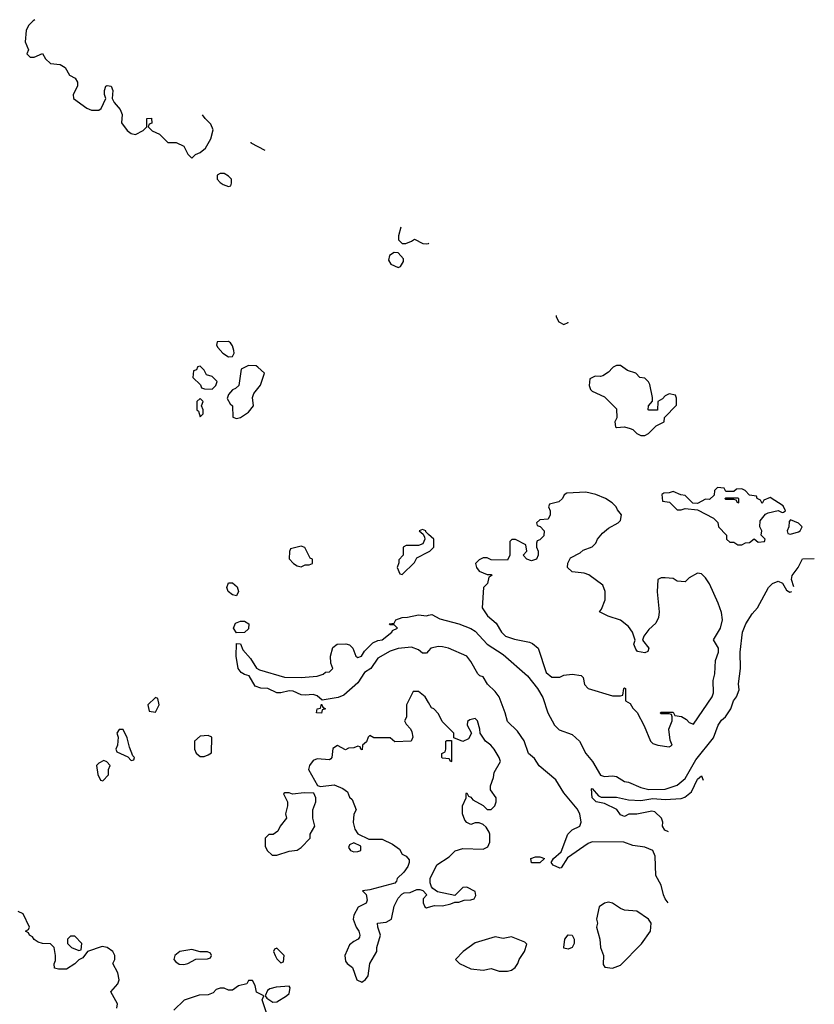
# Model space of a CAD drawing. Header units: inches. Extents: x 2380053 to 2584298, y 380219 to 546618.
# Tile 722 of 788: x 2537978 to 2541908, y 486848 to 491720. Entities that reach past the tile are written whole.
import ezdxf

# ---------------------------------------------------------------- set-up
doc = ezdxf.new("R2010")
doc.units = ezdxf.units.IN
doc.header["$MEASUREMENT"] = 0
for name, color, linetype in [('C5438', 7, 'Continuous'), ('C5439', 7, 'Continuous'), ('C5448', 7, 'Continuous'), ('C5449', 7, 'Continuous')]:
    doc.layers.add(name, color=color, linetype=linetype)

msp = doc.modelspace()

# ---------------------------------------------------------------- linework, layer by layer
at = {"layer": 'C5438', "color": 2}
for points, elevation in [([(2538857.3, 490000), (2538852.7, 489987.3), (2538838, 489982), (2538834, 489950), (2538872.7, 489912.7), (2538878, 489898), (2538892.7, 489892.7), (2538930, 489892), (2538948, 489910), (2538955.3, 489930), (2538930, 489954), (2538902, 489962), (2538890, 489986), (2538876, 490000)], 34), ([(2539094, 490000), (2539074, 489990), (2539062, 489910), (2539045.4, 489894.6), (2539030, 489888), (2539010, 489866), (2539004.7, 489844.7), (2539019.6, 489819.6), (2539031.3, 489810), (2539032.7, 489752.7), (2539050, 489746.8), (2539070, 489751.3), (2539110, 489778), (2539134, 489810), (2539129, 489850), (2539135.3, 489870), (2539168.9, 489911.1), (2539188, 489970), (2539155.3, 490000)], 34), ([(2540000, 489173.4), (2539986, 489186), (2539986, 489190), (2539970, 489198), (2539954, 489190), (2539974, 489174), (2539979.6, 489159.6), (2539982, 489150), (2539972.7, 489127.3), (2539950, 489118), (2539890, 489118), (2539874, 489110), (2539874, 489070), (2539852.7, 489047.3), (2539852.7, 489032.7), (2539844.7, 489010), (2539858, 488978), (2539870, 488974), (2539930, 489034), (2539943.1, 489056.9), (2540000, 489086.8)], 34), ([(2540000, 488596.8), (2539990, 488585.2), (2539970, 488585.2), (2539950, 488602), (2539915.5, 488615.5), (2539850, 488609.2), (2539810, 488595.3), (2539750, 488561.2), (2539714, 488510), (2539684, 488490), (2539650, 488439.3), (2539581.6, 488378.4), (2539553.4, 488366.6), (2539473.6, 488353.6), (2539450, 488374), (2539430, 488381.2), (2539390, 488377), (2539370, 488379.5), (2539330, 488397), (2539310, 488399.3), (2539270, 488388.7), (2539250, 488388.7), (2539206, 488410), (2539170, 488413.2), (2539142.7, 488422.7), (2539112.7, 488472.7), (2539090, 488479.3), (2539074, 488490), (2539059.3, 488510), (2539049, 488570), (2539050, 488634), (2539070, 488632), (2539082, 488602), (2539119.9, 488559.9), (2539150, 488512), (2539163.6, 488503.6), (2539287.3, 488467.3), (2539370, 488464.9), (2539450, 488471.3), (2539479, 488481), (2539490, 488492), (2539510, 488494), (2539526, 488510), (2539516.4, 488536.4), (2539515.3, 488570), (2539526.8, 488613.2), (2539548, 488630), (2539591, 488631), (2539610, 488626), (2539626, 488610), (2539641, 488570), (2539650, 488564.9), (2539668, 488570), (2539683.8, 488596.2), (2539724, 488636), (2539750, 488648.2), (2539770, 488650.8), (2539818, 488690), (2539822, 488698), (2539846, 488710), (2539830, 488726), (2539810, 488726), (2539806, 488730), (2539830, 488734), (2539838, 488750), (2539870, 488762.8), (2539896.5, 488763.5), (2539950, 488774.8), (2539990, 488771), (2540000, 488773.2)], 30), ([(2540000, 488341), (2539984, 488370), (2539950, 488396), (2539923.5, 488396.5), (2539891.3, 488330), (2539891.3, 488268.7), (2539882, 488250), (2539890, 488234), (2539911.6, 488211.6), (2539916.9, 488196.9), (2539922, 488170), (2539914, 488150), (2539832.7, 488147.3), (2539810, 488166), (2539730, 488166), (2539710, 488178), (2539702, 488170), (2539692.7, 488147.3), (2539674, 488130), (2539672.7, 488107.3), (2539666, 488110), (2539662, 488122), (2539650, 488126), (2539630, 488118), (2539603.6, 488116.4), (2539590, 488108), (2539550, 488128), (2539526, 488114), (2539522, 488070), (2539516.9, 488063.1), (2539510, 488058), (2539450, 488062), (2539430, 488055.3), (2539411.3, 488030), (2539406.8, 488010), (2539450.8, 487930.8), (2539466.4, 487926.4), (2539533.4, 487933.4), (2539576.3, 487916.3), (2539599.8, 487899.8), (2539610, 487874), (2539622, 487862), (2539642, 487810), (2539631.3, 487788.7), (2539628, 487748), (2539635.3, 487715.3), (2539650, 487692), (2539705.4, 487665.4), (2539770, 487666), (2539821.4, 487641.4), (2539856.3, 487616.3), (2539870, 487592), (2539890, 487582), (2539903.6, 487563.6), (2539904.7, 487550), (2539898, 487530), (2539878, 487502), (2539844.7, 487470), (2539842, 487458), (2539832.7, 487447.3), (2539710, 487414), (2539674, 487410), (2539692, 487392), (2539696.9, 487363.1), (2539690.9, 487349.1), (2539651.3, 487328.7), (2539631.3, 487290), (2539627.3, 487270), (2539642.8, 487230), (2539656, 487210), (2539661, 487190), (2539658.8, 487181.2), (2539652, 487170), (2539630, 487159), (2539610, 487142), (2539586.8, 487090), (2539590, 487062), (2539598, 487050), (2539624.7, 487030), (2539646, 486970), (2539670, 486958), (2539689, 486971), (2539702, 486990), (2539709, 487050), (2539744, 487110), (2539744, 487130), (2539762.7, 487190), (2539748.7, 487230), (2539748, 487250), (2539790, 487254.8), (2539817.2, 487270), (2539830, 487334), (2539850, 487374), (2539867.3, 487392.7), (2539880.4, 487399.6), (2539910, 487402), (2539943.1, 487416.9), (2539956.9, 487416.9), (2539971.3, 487411.3), (2539992, 487390), (2539974, 487370), (2539974, 487350), (2539982, 487330), (2539990, 487326), (2540000, 487329)], 34), ([(2538458, 486830), (2538462, 486850), (2538428, 486910), (2538464, 486950), (2538469.2, 486970), (2538464, 487004), (2538438, 487050), (2538448, 487070), (2538448, 487090), (2538438, 487110), (2538410, 487128.7), (2538385.4, 487134.6), (2538314, 487110), (2538290, 487078), (2538270, 487068), (2538250.9, 487049.1), (2538210, 487022), (2538170, 487022), (2538150, 487028), (2538148.4, 487048.4), (2538154.6, 487065.4), (2538155.3, 487090), (2538148, 487130), (2538130, 487148), (2538090, 487148.7), (2538070, 487155.3), (2538050, 487168.7), (2538042, 487182), (2538026, 487190), (2538022, 487202), (2538006, 487210), (2538022, 487218), (2538026, 487230), (2537995.3, 487295.3), (2537970, 487308)], 34), ([(2539200.9, 486800.9), (2539178, 486870), (2539186, 486890), (2539150, 486908), (2539142, 486942), (2539130, 486966), (2539110, 486966), (2539102, 486950), (2539061, 486939), (2539030, 486918), (2539010, 486918), (2538990, 486928.7), (2538970, 486928.7), (2538950, 486922), (2538934.8, 486905.2), (2538910, 486895.3), (2538866.4, 486893.6), (2538790.9, 486869.1), (2538739.8, 486820.2)], 34)]:
    msp.add_lwpolyline(points, dxfattribs=dict(at, elevation=elevation))
for points, elevation in [([(2538870, 489846), (2538854, 489830), (2538854, 489790), (2538862, 489782), (2538870, 489754), (2538886, 489770), (2538886, 489790), (2538878, 489810), (2538886, 489830)], 34), ([(2539370, 489115.3), (2539318, 489102), (2539312, 489088), (2539311.6, 489051.6), (2539332, 489030), (2539350, 489018), (2539370, 489012), (2539390, 489022), (2539410, 489022), (2539426, 489030), (2539426, 489050), (2539415.3, 489055.3), (2539388.4, 489108.4)], 34), ([(2539050, 488869), (2539030, 488874), (2539008.7, 488890), (2539002, 488910), (2539010, 488934), (2539030, 488934), (2539054, 488914), (2539061, 488890)], 30), ([(2539050, 488686), (2539035.3, 488710), (2539045.2, 488734.8), (2539070, 488744.7), (2539090, 488744.7), (2539110.8, 488730.8), (2539110, 488706), (2539090, 488688)], 30), ([(2538650, 488366), (2538612, 488330), (2538618, 488298), (2538650, 488294), (2538668, 488330), (2538662, 488362)], 34), ([(2539470, 488289.2), (2539446, 488290), (2539449.1, 488310.9), (2539466, 488314), (2539470, 488334), (2539478, 488318), (2539491.3, 488310), (2539474, 488306)], 30), ([(2538490, 488208), (2538470, 488208), (2538458, 488190), (2538464.7, 488170), (2538462, 488130), (2538454, 488110), (2538458, 488098), (2538512.7, 488072.7), (2538530, 488054), (2538542, 488058), (2538546, 488070), (2538538, 488078), (2538521.2, 488121.2), (2538510, 488166)], 34), ([(2538910, 488179), (2538870, 488175.3), (2538842, 488150), (2538842, 488110), (2538851.6, 488091.6), (2538870, 488074), (2538890, 488074), (2538910, 488082), (2538927.3, 488092.7), (2538928, 488170)], 34), ([(2538394, 488054), (2538370, 488042), (2538358, 488030), (2538364.7, 487984.7), (2538378, 487958), (2538390, 487954), (2538416.4, 487983.6), (2538418, 488010), (2538426, 488030), (2538408.4, 488048.4)], 34), ([(2539310, 487895.3), (2539290, 487895.3), (2539282, 487890), (2539302, 487850), (2539302, 487830), (2539292, 487790), (2539298, 487770), (2539266, 487730), (2539254.8, 487705.2), (2539231, 487689), (2539210, 487688), (2539192, 487670), (2539192, 487630), (2539202, 487610), (2539226.8, 487586.8), (2539250, 487586), (2539310, 487606.8), (2539350, 487611.3), (2539370, 487624.7), (2539415.3, 487670), (2539415.3, 487690), (2539438, 487730), (2539428, 487770), (2539428.7, 487810), (2539442.7, 487850), (2539442.7, 487870), (2539433.2, 487893.2), (2539384.9, 487895.1), (2539328, 487888)], 34), ([(2539630, 487648), (2539610, 487638), (2539604.7, 487624.7), (2539614, 487610), (2539630, 487602), (2539650, 487604.7), (2539666, 487610), (2539666, 487630)], 34), ([(2538250, 487186), (2538230, 487186), (2538214, 487170), (2538214, 487150), (2538234, 487130), (2538270, 487114), (2538282, 487118), (2538286, 487150)], 34), ([(2538830, 487119), (2538770, 487109.2), (2538746, 487090), (2538741, 487070), (2538750, 487058), (2538767.1, 487047.1), (2538790, 487046), (2538809.1, 487050.9), (2538850, 487072), (2538907.3, 487072.7), (2538922, 487078), (2538926, 487090), (2538922, 487102), (2538907.3, 487107.3), (2538870, 487108)], 34), ([(2539250, 487126), (2539238, 487122), (2539234, 487110), (2539242, 487090), (2539250, 487074), (2539270, 487054), (2539282, 487058), (2539286, 487090)], 34), ([(2539310, 486938), (2539246.4, 486933.6), (2539215.3, 486924.7), (2539204, 486916), (2539192, 486890), (2539199.6, 486879.6), (2539230, 486858.8), (2539250, 486861), (2539298, 486890), (2539310, 486902), (2539315.3, 486930)], 34)]:
    msp.add_lwpolyline(points, close=True, dxfattribs=dict(at, elevation=elevation))
at = {"layer": 'C5439', "color": 2, "elevation": 34}
for points in [[(2538053.4, 491719.5), (2538045.4, 491714.6), (2538022, 491690), (2538010, 491666), (2538004.7, 491610), (2538022, 491570), (2538014, 491550), (2538030, 491534), (2538050, 491534), (2538090, 491552), (2538105.4, 491525.4), (2538130, 491502), (2538178, 491498), (2538203.6, 491483.6), (2538224.7, 491444.7), (2538252, 491430), (2538264.7, 491410), (2538264.7, 491390), (2538242, 491350), (2538244.7, 491330), (2538310, 491282), (2538332.7, 491272.7), (2538370, 491272), (2538380.4, 491279.6), (2538404, 491330), (2538397.2, 491350), (2538397.2, 491370), (2538404, 491390), (2538410, 491394.8), (2538430, 491390.8), (2538439.1, 491370), (2538436, 491330), (2538446, 491310), (2538475.3, 491275.3), (2538485.5, 491250), (2538481, 491210), (2538510, 491171.3), (2538530, 491156), (2538550, 491151.3), (2538588.4, 491171.6), (2538606, 491190), (2538606, 491230), (2538630, 491232), (2538631.6, 491208.4), (2538618, 491202), (2538614, 491190), (2538634, 491170), (2538670, 491154), (2538710, 491112), (2538752, 491112), (2538790, 491094), (2538810, 491054), (2538830, 491034), (2538848, 491052), (2538870, 491062), (2538896.5, 491083.5), (2538924, 491130), (2538935.3, 491175.3), (2538923.1, 491203.1), (2538895.3, 491230), (2538882.8, 491248.8)], [(2539120.4, 491114), (2539122, 491110), (2539190, 491074), (2539190.8, 491074)], [(2539862.7, 490692.7), (2539852, 490650), (2539852, 490630), (2539870, 490612), (2539887.3, 490612.7), (2539916.4, 490623.6), (2539930, 490634), (2539971.6, 490611.6), (2539991.3, 490611.3), (2540000, 490613)], [(2538876, 490000), (2538870, 490006), (2538858, 490002), (2538857.3, 490000)], [(2539155.3, 490000), (2539147.3, 490007.3), (2539110, 490008), (2539094, 490000)]]:
    msp.add_lwpolyline(points, dxfattribs=at)
for points in [[(2538990, 490958), (2538970, 490958), (2538954, 490950), (2538954, 490930), (2538970, 490914), (2538983.6, 490903.6), (2539010, 490894), (2539022, 490898), (2539026, 490910), (2539026, 490930), (2539010, 490946)], [(2539830, 490568), (2539806.4, 490553.6), (2539802, 490530), (2539814, 490510), (2539850, 490494), (2539862, 490498), (2539876.4, 490523.6), (2539876.4, 490536.4), (2539850, 490566)], [(2539010, 490128), (2538954, 490126), (2538952, 490110), (2538958, 490098), (2538982, 490070), (2539010, 490052), (2539030, 490054), (2539038, 490070), (2539036.4, 490083.6), (2539030, 490106), (2539020.4, 490120.4)]]:
    msp.add_lwpolyline(points, close=True, dxfattribs=at)
at = {"layer": 'C5448', "color": 2}
for points, elevation in [([(2540914, 490000), (2540910, 489998), (2540890, 489975.3), (2540862, 489958), (2540850, 489954), (2540824.7, 489955.3), (2540798, 489942), (2540794, 489910), (2540802, 489890), (2540810, 489882), (2540870, 489854), (2540930, 489794), (2540932, 489750), (2540922, 489730), (2540925.4, 489705.4), (2540930, 489702), (2540970, 489704.7), (2540996.9, 489696.9), (2541010, 489692), (2541030, 489672), (2541050, 489662), (2541070, 489662), (2541088.4, 489671.6), (2541126, 489710), (2541166, 489730), (2541168, 489752), (2541227.3, 489812.7), (2541227.3, 489847.3), (2541222, 489862), (2541190, 489868), (2541170, 489858), (2541156.9, 489843.1), (2541134, 489830), (2541132, 489788), (2541090, 489788), (2541086, 489790), (2541088, 489810), (2541108, 489832), (2541108.7, 489850), (2541094.6, 489914.6), (2541088.4, 489928.4), (2541070, 489946), (2541046, 489950), (2541026, 489970), (2540984.7, 489984.7), (2540961.9, 490000)], 34), ([(2540000, 489086.8), (2540006, 489090), (2540026, 489110), (2540026, 489150), (2540000, 489173.4)], 34), ([(2541807.5, 488913.4), (2541795.3, 488950), (2541798, 488970), (2541828.7, 489010), (2541850, 489052), (2541908.2, 489053.5)], 30), ([(2540000, 488773.2), (2540016.9, 488776.9), (2540055.3, 488755.3), (2540150, 488730.8), (2540210, 488706.8), (2540230, 488694), (2540290.4, 488630.4), (2540370, 488579.1), (2540490, 488473), (2540539.1, 488410), (2540566.2, 488366.2), (2540590.6, 488290), (2540622.8, 488230), (2540646.4, 488206.4), (2540710, 488184), (2540746.8, 488150), (2540778.8, 488090), (2540810.4, 488050.4), (2540850, 487982.8), (2540870, 487974.8), (2540910, 487978.8), (2540930, 487976), (2540970, 487951.3), (2540990, 487947.3), (2541050, 487920.4), (2541090, 487910.3), (2541170, 487913.1), (2541230, 487932.4), (2541270, 487966), (2541322.3, 488057.7), (2541410, 488167.3), (2541432, 488230), (2541450, 488254.8), (2541469, 488270), (2541495.3, 488310), (2541509, 488350), (2541524, 488370), (2541536.5, 488403.5), (2541534, 488434), (2541543.7, 488510), (2541542, 488590), (2541552.3, 488690), (2541570, 488731.3), (2541600.2, 488779.8), (2541628, 488810), (2541682, 488910), (2541702, 488930), (2541730, 488941), (2541751.1, 488931.1), (2541770, 488898), (2541787.9, 488887.9), (2541797.7, 488889.9)], 30), ([(2541185.4, 487350.8), (2541171, 487370), (2541161.6, 487390), (2541150, 487438), (2541125.2, 487485.2), (2541120.9, 487580.9), (2541110, 487608.7), (2541070, 487625.2), (2541010, 487634), (2540966, 487650), (2540810, 487652.3), (2540790, 487644), (2540687.3, 487572.7), (2540656, 487524), (2540650, 487522), (2540616.4, 487536.4), (2540606, 487550), (2540618, 487570), (2540656.6, 487603.4), (2540689.6, 487690.4), (2540710, 487710.8), (2540748.7, 487730), (2540755.3, 487750), (2540749.3, 487790), (2540735.3, 487815.3), (2540670, 487894), (2540630, 487959), (2540547.5, 488027.5), (2540523.7, 488063.7), (2540494, 488090), (2540472.5, 488152.5), (2540439.5, 488199.5), (2540390, 488248), (2540379, 488290), (2540348.7, 488370), (2540330, 488395.3), (2540292.5, 488432.5), (2540270, 488468.7), (2540253.8, 488473.8), (2540243.3, 488483.3), (2540210, 488544), (2540189, 488570), (2540099, 488610), (2540070, 488616.2), (2540050, 488618.4), (2540011.3, 488610), (2540000, 488596.8)], 30), ([(2540000, 487329), (2540030, 487338), (2540070, 487336), (2540110, 487344.7), (2540130, 487354), (2540150, 487354), (2540176.4, 487363.6), (2540210, 487364.7), (2540226, 487370), (2540234, 487386), (2540230, 487406), (2540190, 487428), (2540170, 487426), (2540130, 487386), (2540045.2, 487405.2), (2540021.2, 487421.2), (2540015.3, 487430), (2540008, 487450), (2540008, 487470), (2540040.9, 487539.1), (2540101.5, 487578.5), (2540132.5, 487607.5), (2540170, 487618.8), (2540270, 487616), (2540293.2, 487626.8), (2540304, 487650), (2540304, 487690), (2540300.2, 487700.2), (2540284.7, 487724.7), (2540270, 487738), (2540250, 487746), (2540230, 487746), (2540210, 487738), (2540190, 487748), (2540180.2, 487760.2), (2540168, 487790), (2540168, 487830), (2540186, 487870), (2540186, 487890), (2540190, 487894), (2540198, 487878), (2540210, 487874), (2540219.6, 487859.6), (2540270, 487832), (2540290, 487812), (2540310, 487812), (2540328, 487830), (2540335.3, 487850), (2540334, 487870), (2540306, 487910), (2540306, 487930), (2540322, 487970), (2540325.6, 487994.4), (2540355.3, 488050), (2540348.7, 488070), (2540325.2, 488110), (2540309, 488130), (2540282, 488150), (2540255.3, 488190), (2540254, 488210), (2540242, 488250), (2540230, 488262), (2540203.6, 488256.4), (2540192.7, 488247.3), (2540192, 488230), (2540212, 488190), (2540198, 488162), (2540170, 488148), (2540126, 488166), (2540126, 488190), (2540067.3, 488247.3), (2540050, 488286), (2540026, 488310), (2540014.6, 488314.6), (2540000, 488341)], 34), ([(2541187.2, 487701.1), (2541168.7, 487710), (2541158, 487730), (2541159, 487750), (2541153.2, 487770), (2541120.2, 487800.2), (2541104.7, 487804.7), (2541030, 487788.7), (2540991.6, 487788.4), (2540970, 487778), (2540960.4, 487780.4), (2540950, 487786), (2540932, 487812), (2540870, 487841.2), (2540829, 487850), (2540809.4, 487870), (2540805.6, 487914.4), (2540810, 487916), (2540840.5, 487880.5), (2540853.2, 487873.2), (2540930, 487873.7), (2540990, 487859.3), (2541050, 487857), (2541110, 487866.7), (2541170, 487861.6), (2541250, 487867.3), (2541267.5, 487872.5), (2541300.2, 487899.8), (2541330, 487962.8), (2541350, 487978), (2541358.9, 487957.6)], 26)]:
    msp.add_lwpolyline(points, dxfattribs=dict(at, elevation=elevation))
for points, elevation in [([(2541430, 489406), (2541414, 489390), (2541412.7, 489367.3), (2541390, 489346), (2541370, 489348), (2541330, 489326), (2541307.3, 489327.3), (2541270, 489366), (2541248.4, 489368.4), (2541210, 489386), (2541190, 489378), (2541163.6, 489376.4), (2541154, 489370), (2541158, 489338), (2541192.7, 489332.7), (2541230, 489294), (2541250, 489294), (2541270, 489302), (2541330, 489294), (2541410, 489254), (2541431.6, 489231.6), (2541434, 489210), (2541474, 489170), (2541474, 489150), (2541490, 489134), (2541510, 489134), (2541530, 489122), (2541550, 489122), (2541568.4, 489131.6), (2541587.3, 489132.7), (2541610, 489152), (2541630, 489134), (2541662, 489138), (2541666, 489150), (2541646, 489170), (2541648, 489190), (2541638, 489210), (2541640.4, 489239.6), (2541667.3, 489272.7), (2541680.4, 489279.6), (2541730, 489292), (2541750, 489282), (2541756.4, 489283.6), (2541766, 489290), (2541754.6, 489314.6), (2541690, 489355.3), (2541658, 489342), (2541650, 489326), (2541642, 489342), (2541626, 489350), (2541622, 489362), (2541588, 489368), (2541566, 489390), (2541550, 489398), (2541523.6, 489396.4), (2541510, 489386), (2541470, 489386), (2541462, 489402)], 34), ([(2540778, 489382), (2540683.6, 489376.4), (2540671.6, 489368.4), (2540662, 489350), (2540645.4, 489334.6), (2540598, 489322), (2540594, 489310), (2540602, 489290), (2540602, 489270), (2540591.1, 489248.9), (2540550, 489246), (2540534, 489230), (2540538, 489218), (2540552.7, 489212.7), (2540572, 489190), (2540570, 489166), (2540550, 489146), (2540538, 489142), (2540534, 489130), (2540534, 489110), (2540542, 489090), (2540542, 489070), (2540534, 489050), (2540510, 489042), (2540486, 489050), (2540468, 489070), (2540486, 489090), (2540482, 489122), (2540430, 489148), (2540412.7, 489147.3), (2540402, 489138), (2540402, 489070), (2540390, 489046), (2540310, 489048), (2540290, 489058), (2540270, 489058), (2540250, 489048), (2540232, 489030), (2540238, 489010), (2540250, 488992), (2540290, 488974), (2540310, 488974), (2540314, 488970), (2540298, 488962), (2540292, 488930), (2540272, 488910), (2540264.7, 488810), (2540291.3, 488770), (2540334.8, 488734.8), (2540361, 488690), (2540381, 488670), (2540424.7, 488655.3), (2540499.8, 488639.8), (2540514, 488634), (2540542, 488610), (2540582.8, 488490), (2540610, 488466.8), (2540650, 488466.8), (2540670, 488476), (2540710, 488481), (2540754.8, 488474.8), (2540764.7, 488464.7), (2540771, 488430), (2540790, 488411), (2540910, 488374), (2540950, 488374), (2540962, 488378), (2540966, 488410), (2540970, 488414), (2540974, 488410), (2540974, 488350), (2540996.9, 488336.9), (2541010, 488314), (2541031.6, 488291.6), (2541066.4, 488226.4), (2541098, 488150), (2541110, 488138), (2541134, 488130), (2541190, 488122), (2541206, 488130), (2541195.3, 488155.3), (2541188.7, 488210), (2541206, 488250), (2541206, 488270), (2541202, 488282), (2541190, 488286), (2541150, 488286), (2541146, 488290), (2541150, 488294), (2541210, 488294), (2541218, 488278), (2541251.6, 488271.6), (2541276.9, 488256.9), (2541290, 488242), (2541310, 488234), (2541402.7, 488370), (2541409.2, 488390), (2541408.7, 488450), (2541416.5, 488483.5), (2541419, 488550), (2541434, 488590), (2541434, 488610), (2541409.1, 488650.9), (2541444, 488710), (2541454, 488750), (2541450, 488786), (2541432.9, 488832.9), (2541390, 488928), (2541370, 488958), (2541350, 488978), (2541330, 488982), (2541290, 488958), (2541270, 488938), (2541230, 488942), (2541210, 488955.3), (2541170, 488959), (2541150, 488958), (2541134, 488950), (2541131, 488889), (2541141.6, 488790), (2541137.5, 488762.5), (2541125.2, 488734.8), (2541090, 488702), (2541064.7, 488670), (2541058, 488650), (2541090.6, 488610.6), (2541085.4, 488594.6), (2541070, 488586.6), (2541034, 488594), (2541024.7, 488604.7), (2541015.3, 488630), (2541022, 488650), (2541008.7, 488690), (2540990, 488718), (2540950, 488748.7), (2540888.9, 488768.9), (2540846, 488790), (2540856.4, 488803.6), (2540874, 488850), (2540874, 488890), (2540862, 488922), (2540793.6, 488973.6), (2540770, 488982), (2540710, 488988), (2540688, 489010), (2540688.4, 489031.6), (2540702, 489058), (2540750, 489082), (2540764.7, 489095.3), (2540810, 489112), (2540828, 489130), (2540835.3, 489150), (2540861.2, 489178.8), (2540890, 489204), (2540938, 489230), (2540950, 489242), (2540955.3, 489270), (2540934, 489294), (2540928.7, 489310), (2540909, 489330), (2540875.3, 489350), (2540828, 489370)], 34), ([(2541530, 489328), (2541522, 489342), (2541510, 489346), (2541470, 489346), (2541466, 489350), (2541470, 489354), (2541530, 489354), (2541534, 489350), (2541534, 489330)], 34), ([(2541790, 489246), (2541783.6, 489236.4), (2541782, 489210), (2541774, 489190), (2541778, 489178), (2541790, 489174), (2541830, 489186), (2541838, 489190), (2541848, 489210), (2541830, 489228)], 34), ([(2540110, 488048), (2540102, 488062), (2540070, 488066), (2540066, 488070), (2540066, 488090), (2540082, 488098), (2540086, 488110), (2540086, 488150), (2540090, 488154), (2540114, 488154), (2540114, 488050)], 34), ([(2540510, 487548), (2540506, 487570), (2540530, 487578), (2540550, 487578), (2540574, 487570), (2540550, 487548.7)], 30), ([(2540890, 487354), (2540870, 487348.7), (2540844.7, 487330), (2540831.3, 487270), (2540836, 487250), (2540831, 487230), (2540846.8, 487170), (2540850.8, 487130), (2540866, 487090), (2540864.7, 487044.7), (2540872, 487032), (2540910, 487026.8), (2540950, 487042), (2541052.9, 487147.1), (2541098, 487210), (2541102, 487250), (2541088.7, 487270), (2541030, 487309), (2540970, 487314), (2540950, 487322), (2540910, 487348.7)], 34), ([(2540330, 487182.7), (2540230, 487152.7), (2540172, 487110), (2540134, 487070), (2540154, 487050), (2540210, 487024.7), (2540270, 487018), (2540310, 487026), (2540350, 487012), (2540390, 487012), (2540410, 487018), (2540429, 487031), (2540442, 487050), (2540449, 487070), (2540474, 487110), (2540486, 487146), (2540476.4, 487156.4), (2540410, 487182), (2540370, 487174)], 34), ([(2540690, 487122), (2540670, 487126), (2540668.9, 487128.9), (2540674, 487170), (2540690, 487191.3), (2540710, 487191), (2540721, 487170), (2540721, 487150), (2540710, 487129)], 30)]:
    msp.add_lwpolyline(points, close=True, dxfattribs=dict(at, elevation=elevation))
at = {"layer": 'C5449', "color": 2}
msp.add_line((2540000, 490613, 34), (2540002.3, 490613.5, 34), dxfattribs=at)
at = {"layer": 'C5449', "color": 2, "elevation": 34}
for points in [[(2540631.3, 490256.5), (2540631.3, 490250), (2540645.4, 490225.4), (2540670, 490212), (2540690, 490222), (2540690.7, 490222.8)], [(2540961.9, 490000), (2540950, 490008), (2540930, 490008), (2540914, 490000)]]:
    msp.add_lwpolyline(points, dxfattribs=at)

doc.saveas('drawing.dxf')
